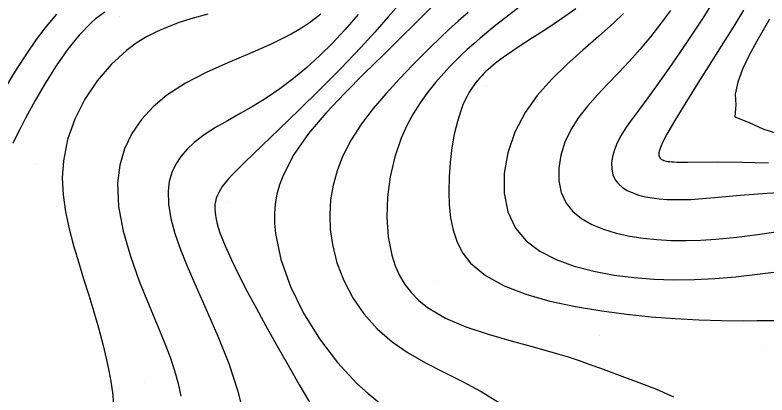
# Model space of a CAD drawing. Extents: x 2356077 to 2359823, y 225951 to 227822.
# Drawn here: x 2356540.3 to 2356629.3, y 227711.2 to 227756.1 of the extents above; entities that cross this region are included whole.
import ezdxf

# ---------------------------------------------------------------- set-up
doc = ezdxf.new("R2010")
doc.units = 0
for name, color, linetype in [('DTM Contours Major', 7, 'Continuous'), ('DTM Contours Minor', 7, 'Continuous'), ('PH Exist DTM Point', 7, 'Continuous')]:
    doc.layers.add(name, color=color, linetype=linetype)

msp = doc.modelspace()

# ---------------------------------------------------------------- linework, layer by layer
at = {"layer": 'DTM Contours Major'}
for points in [[(2356622.927, 227757.668), (2356621.638, 227755.641), (2356620.329, 227753.639), (2356619.017, 227751.688), (2356617.718, 227749.808), (2356616.451, 227748.025), (2356615.231, 227746.36), (2356613.783, 227744.43), (2356613.13, 227743.534), (2356612.541, 227742.675), (2356612.027, 227741.845), (2356611.602, 227741.037), (2356611.263, 227740.208), (2356611.039, 227739.405), (2356610.934, 227738.639), (2356610.953, 227737.92), (2356611.099, 227737.257), (2356611.376, 227736.661), (2356611.746, 227736.179), (2356612.22, 227735.759), (2356612.788, 227735.398), (2356613.439, 227735.093), (2356614.164, 227734.843), (2356614.953, 227734.644), (2356615.743, 227734.501), (2356616.577, 227734.399), (2356617.455, 227734.335), (2356618.374, 227734.306), (2356619.331, 227734.308), (2356620.325, 227734.341), (2356621.701, 227734.424), (2356623.133, 227734.542), (2356626.144, 227734.826), (2356627.713, 227734.965), (2356629.318, 227735.085), (2356631.413, 227735.19)], [(2356563.142, 227756.23), (2356561.129, 227755.677), (2356559.762, 227755.243), (2356558.431, 227754.752), (2356557.138, 227754.191), (2356555.884, 227753.546), (2356554.671, 227752.804), (2356553.502, 227751.95), (2356551.68, 227750.286), (2356550.026, 227748.341), (2356548.588, 227746.173), (2356547.413, 227743.84), (2356546.548, 227741.401), (2356546.041, 227738.913), (2356545.915, 227736.887), (2356546.014, 227734.87), (2356546.296, 227732.864), (2356546.72, 227730.872), (2356547.241, 227728.897), (2356547.817, 227726.941), (2356548.427, 227724.955), (2356549.035, 227722.99), (2356549.627, 227721.048), (2356550.188, 227719.127), (2356550.703, 227717.227), (2356551.157, 227715.347), (2356551.425, 227714.072), (2356551.655, 227712.794), (2356551.844, 227711.499), (2356551.988, 227710.174)], [(2356593.943, 227756.453), (2356592.797, 227755.437), (2356591.686, 227754.42), (2356590.602, 227753.397), (2356589.535, 227752.363), (2356588.476, 227751.314), (2356587.415, 227750.244), (2356585.814, 227748.59), (2356584.235, 227746.876), (2356582.726, 227745.102), (2356581.334, 227743.265), (2356580.106, 227741.364), (2356579.091, 227739.399), (2356578.441, 227737.728), (2356577.969, 227736.021), (2356577.676, 227734.285), (2356577.562, 227732.529), (2356577.629, 227730.762), (2356577.878, 227728.992), (2356578.427, 227726.842), (2356579.24, 227724.736), (2356580.309, 227722.711), (2356581.625, 227720.802), (2356583.181, 227719.045), (2356584.968, 227717.478), (2356586.864, 227716.18), (2356588.912, 227715.015), (2356591.066, 227713.912), (2356593.277, 227712.799), (2356595.498, 227711.607), (2356597.68, 227710.265)]]:
    msp.add_lwpolyline(points, dxfattribs=at)
at = {"layer": 'DTM Contours Minor'}
for points in [[(2356586.023, 227757.644), (2356584.491, 227755.908), (2356582.905, 227754.129), (2356581.241, 227752.31), (2356578.865, 227749.816), (2356576.401, 227747.326), (2356573.943, 227744.907), (2356571.583, 227742.624), (2356567.525, 227738.733), (2356566.964, 227738.189), (2356566.448, 227737.679), (2356565.978, 227737.197), (2356565.555, 227736.738), (2356565.18, 227736.297), (2356564.854, 227735.867), (2356564.623, 227735.517), (2356564.426, 227735.168), (2356564.265, 227734.818), (2356564.138, 227734.464), (2356564.045, 227734.103), (2356563.987, 227733.732), (2356563.962, 227733.243), (2356563.99, 227732.729), (2356564.068, 227732.188), (2356564.193, 227731.616), (2356564.365, 227731.01), (2356564.579, 227730.366), (2356565.172, 227728.852), (2356565.926, 227727.178), (2356566.814, 227725.368), (2356567.809, 227723.451), (2356568.885, 227721.451), (2356570.016, 227719.395), (2356571.321, 227717.051), (2356572.635, 227714.724), (2356573.931, 227712.467), (2356575.182, 227710.337)], [(2356589.544, 227756.994), (2356588.184, 227755.654), (2356585.399, 227752.881), (2356583.941, 227751.442), (2356581.656, 227749.212), (2356579.337, 227746.905), (2356577.102, 227744.534), (2356575.063, 227742.11), (2356573.337, 227739.646), (2356572.038, 227737.154), (2356571.63, 227736.053), (2356571.326, 227734.943), (2356571.125, 227733.818), (2356571.026, 227732.671), (2356571.028, 227731.498), (2356571.131, 227730.292), (2356571.778, 227727.228), (2356572.924, 227724.052), (2356574.482, 227720.882), (2356576.366, 227717.835), (2356578.491, 227715.029), (2356580.77, 227712.58), (2356582.117, 227711.369), (2356583.468, 227710.281)], [(2356600.508, 227757.461), (2356598.759, 227756.133), (2356597.036, 227754.779), (2356595.388, 227753.417), (2356594.609, 227752.742), (2356593.857, 227752.065), (2356593.129, 227751.385), (2356592.423, 227750.695), (2356591.735, 227749.994), (2356591.064, 227749.277), (2356590.084, 227748.163), (2356589.146, 227746.995), (2356588.26, 227745.762), (2356587.437, 227744.453), (2356586.691, 227743.058), (2356586.031, 227741.568), (2356585.283, 227739.358), (2356584.738, 227737.018), (2356584.411, 227734.615), (2356584.32, 227732.221), (2356584.479, 227729.904), (2356584.908, 227727.735), (2356585.315, 227726.491), (2356585.837, 227725.332), (2356586.478, 227724.256), (2356587.24, 227723.266), (2356588.13, 227722.36), (2356589.151, 227721.539), (2356591.256, 227720.294), (2356593.675, 227719.258), (2356596.306, 227718.377), (2356599.045, 227717.597), (2356601.788, 227716.862), (2356604.431, 227716.118), (2356605.777, 227715.698), (2356607.078, 227715.263), (2356608.35, 227714.815), (2356609.607, 227714.357), (2356612.131, 227713.422), (2356614.169, 227712.673), (2356616.233, 227711.88), (2356618.279, 227711.001)], [(2356606.715, 227756.863), (2356604.986, 227755.671), (2356603.251, 227754.525), (2356601.567, 227753.435), (2356599.991, 227752.409), (2356599.224, 227751.897), (2356598.502, 227751.4), (2356597.825, 227750.913), (2356597.193, 227750.43), (2356596.604, 227749.947), (2356596.059, 227749.458), (2356595.803, 227749.211), (2356595.558, 227748.96), (2356595.323, 227748.705), (2356595.097, 227748.444), (2356594.88, 227748.176), (2356594.67, 227747.9), (2356594.371, 227747.47), (2356594.089, 227747.017), (2356593.823, 227746.54), (2356593.573, 227746.036), (2356593.338, 227745.502), (2356593.117, 227744.937), (2356592.679, 227743.564), (2356592.314, 227742.053), (2356592.026, 227740.436), (2356591.818, 227738.745), (2356591.695, 227737.011), (2356591.659, 227735.266), (2356591.71, 227733.697), (2356591.869, 227732.165), (2356592.168, 227730.69), (2356592.641, 227729.291), (2356593.318, 227727.988), (2356594.234, 227726.802), (2356595.99, 227725.332), (2356598.205, 227724.111), (2356600.786, 227723.11), (2356603.639, 227722.301), (2356606.671, 227721.654), (2356609.788, 227721.141), (2356612.714, 227720.758), (2356615.613, 227720.461), (2356618.468, 227720.243), (2356621.259, 227720.095), (2356623.968, 227720.013), (2356626.575, 227719.987), (2356628.169, 227719.997), (2356631.257, 227720.031)], [(2356545.237, 227756.226), (2356544.015, 227754.799), (2356542.826, 227753.231), (2356541.667, 227751.554), (2356540.538, 227749.803), (2356539.437, 227748.009)], [(2356550.951, 227756.477), (2356550.398, 227756.095), (2356549.856, 227755.674), (2356549.321, 227755.211), (2356547.906, 227753.756), (2356546.53, 227752.044), (2356545.2, 227750.139), (2356543.925, 227748.109), (2356542.714, 227746.016), (2356541.572, 227743.928), (2356541.043, 227742.929), (2356540.533, 227741.94), (2356540.041, 227740.957)], [(2356576.518, 227756.236), (2356575.856, 227755.72), (2356575.176, 227755.228), (2356574.476, 227754.758), (2356573.752, 227754.308), (2356573.003, 227753.877), (2356570.629, 227752.682), (2356568.101, 227751.569), (2356565.511, 227750.473), (2356562.952, 227749.331), (2356560.515, 227748.077), (2356558.293, 227746.649), (2356556.673, 227745.292), (2356555.284, 227743.778), (2356554.147, 227742.114), (2356553.281, 227740.308), (2356552.706, 227738.366), (2356552.443, 227736.296), (2356552.564, 227733.509), (2356553.108, 227730.595), (2356553.967, 227727.622), (2356555.03, 227724.658), (2356556.188, 227721.771), (2356557.331, 227719.027), (2356558.034, 227717.306), (2356558.665, 227715.664), (2356559.207, 227714.089), (2356559.644, 227712.566), (2356559.958, 227711.082)], [(2356580.939, 227756.196), (2356579.352, 227754.383), (2356577.889, 227752.822), (2356576.387, 227751.337), (2356574.849, 227749.934), (2356573.277, 227748.62), (2356571.671, 227747.403), (2356570.033, 227746.289), (2356568.494, 227745.352), (2356566.961, 227744.48), (2356565.467, 227743.645), (2356564.044, 227742.818), (2356562.725, 227741.97), (2356561.541, 227741.071), (2356560.683, 227740.269), (2356559.95, 227739.408), (2356559.35, 227738.485), (2356558.891, 227737.496), (2356558.582, 227736.437), (2356558.431, 227735.304), (2356558.473, 227733.759), (2356558.751, 227732.095), (2356559.234, 227730.316), (2356559.89, 227728.427), (2356560.687, 227726.432), (2356561.593, 227724.337), (2356562.944, 227721.324), (2356564.323, 227718.177), (2356565.617, 227714.94), (2356566.71, 227711.659), (2356567.486, 227708.377)], [(2356612.349, 227756.329), (2356611.183, 227755.205), (2356609.397, 227753.607), (2356607.519, 227751.98), (2356605.629, 227750.296), (2356603.807, 227748.523), (2356602.134, 227746.633), (2356600.69, 227744.595), (2356599.495, 227742.279), (2356598.668, 227739.858), (2356598.235, 227737.421), (2356598.223, 227735.06), (2356598.658, 227732.864), (2356599.566, 227730.923), (2356600.824, 227729.43), (2356602.441, 227728.201), (2356604.353, 227727.209), (2356606.499, 227726.429), (2356608.816, 227725.832), (2356611.241, 227725.391), (2356613.566, 227725.1), (2356615.927, 227724.917), (2356618.319, 227724.838), (2356620.736, 227724.858), (2356623.173, 227724.973), (2356625.626, 227725.177), (2356628.53, 227725.515), (2356631.405, 227725.9)], [(2356617.907, 227756.682), (2356616.739, 227755.103), (2356615.545, 227753.578), (2356614.319, 227752.106), (2356613.057, 227750.686), (2356611.776, 227749.331), (2356610.493, 227748.007), (2356609.248, 227746.694), (2356608.081, 227745.374), (2356607.033, 227744.026), (2356606.142, 227742.633), (2356605.414, 227741.107), (2356604.919, 227739.553), (2356604.672, 227738.012), (2356604.687, 227736.529), (2356604.978, 227735.145), (2356605.56, 227733.904), (2356606.356, 227732.921), (2356607.376, 227732.085), (2356608.592, 227731.384), (2356609.97, 227730.809), (2356611.48, 227730.349), (2356613.091, 227729.994), (2356614.667, 227729.748), (2356616.3, 227729.582), (2356617.984, 227729.49), (2356619.714, 227729.471), (2356621.485, 227729.519), (2356623.292, 227729.632), (2356625.741, 227729.87), (2356628.203, 227730.179), (2356630.633, 227730.522)], [(2356626.552, 227756.72), (2356625.39, 227754.825), (2356623.9, 227752.439), (2356620.941, 227747.753), (2356619.596, 227745.604), (2356618.424, 227743.682), (2356617.487, 227742.063), (2356617.162, 227741.459), (2356617.023, 227741.185), (2356616.9, 227740.928), (2356616.794, 227740.688), (2356616.704, 227740.466), (2356616.629, 227740.25), (2356616.575, 227740.053), (2356616.54, 227739.873), (2356616.526, 227739.709), (2356616.534, 227739.562), (2356616.563, 227739.43), (2356616.609, 227739.322), (2356616.674, 227739.226), (2356616.757, 227739.14), (2356616.86, 227739.066), (2356616.983, 227739.001), (2356617.125, 227738.945), (2356617.276, 227738.9), (2356617.445, 227738.862), (2356617.632, 227738.831), (2356617.838, 227738.805), (2356618.061, 227738.784), (2356618.303, 227738.768), (2356618.655, 227738.753), (2356619.04, 227738.744), (2356619.911, 227738.74), (2356623.414, 227738.768), (2356626.334, 227738.75), (2356629.51, 227738.647)], [(2356629.635, 227755.668), (2356628.863, 227754.355), (2356628.114, 227753.046), (2356627.209, 227751.375), (2356626.434, 227749.749), (2356625.862, 227748.204), (2356625.566, 227746.775), (2356625.621, 227745.501), (2356625.528, 227744.091), (2356627.204, 227743.442), (2356628.818, 227742.677), (2356630.812, 227742.04)]]:
    msp.add_lwpolyline(points, dxfattribs=at)
at = {"layer": 'PH Exist DTM Point'}
for p, q in [((2356552.677, 227755.949), (2356552.677, 227755.949)), ((2356575.934, 227755.413), (2356575.934, 227755.413)), ((2356596.117, 227747.796), (2356596.117, 227747.796)), ((2356617.494, 227739.748), (2356617.494, 227739.748)), ((2356542.805, 227738.472), (2356542.805, 227738.472)), ((2356565.596, 227733.947), (2356565.596, 227733.947)), ((2356590.016, 227724.705), (2356590.016, 227724.705)), ((2356609.53, 227718.283), (2356609.53, 227718.283)), ((2356629.022, 227716.456), (2356629.022, 227716.456)), ((2356555.589, 227712.689), (2356555.589, 227712.689))]:
    msp.add_line(p, q, dxfattribs=at)

doc.saveas('drawing.dxf')
